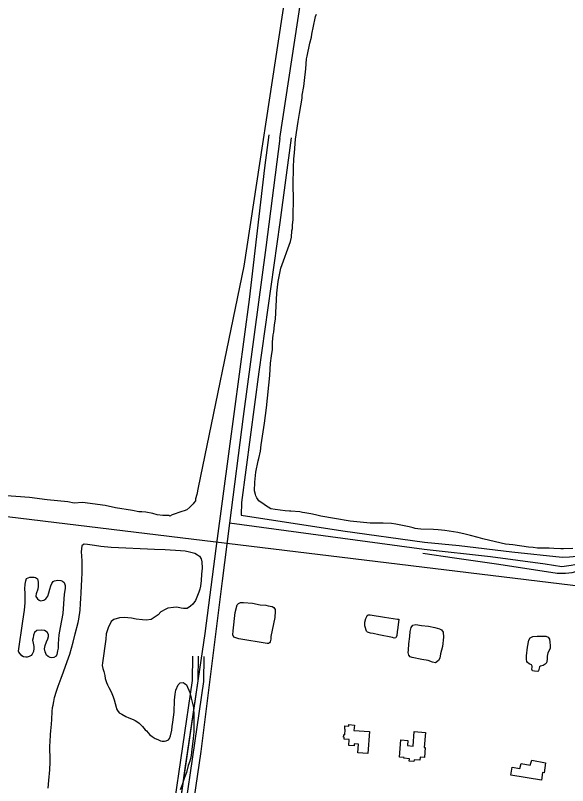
# Model space of a CAD drawing. Extents: x 3445503 to 3483459, y 540493 to 566012.
# Drawn here: x 3460530 to 3461978, y 561381 to 563402 of the extents above; entities that cross this region are included whole.
import ezdxf

# ---------------------------------------------------------------- set-up
doc = ezdxf.new("R2010")
doc.units = 0
for name, color, linetype in [('V-BLDG-OTLN', 7, 'Continuous'), ('V-DTCH-CNTR', 7, 'Continuous'), ('V-ROAD-CNTR', 7, 'Continuous'), ('V-SITE-VEGE', 7, 'Continuous'), ('V-TOPO-SHOR', 7, 'Continuous'), ('V-UTIL-LINE', 7, 'Continuous')]:
    doc.layers.add(name, color=color, linetype=linetype)

msp = doc.modelspace()

# ---------------------------------------------------------------- linework, layer by layer
at = {"layer": 'V-BLDG-OTLN'}
for points in [[(3461418.1, 561525.9), (3461458.9, 561522.9), (3461454.5, 561465.4), (3461428.6, 561467.4), (3461430.3, 561490.1), (3461418.7, 561491), (3461418.3, 561485.7), (3461404.5, 561486.7), (3461405.6, 561501.9), (3461392.4, 561502.9), (3461392.8, 561508), (3461390.6, 561508.1), (3461391.1, 561514.9), (3461394.3, 561514.6), (3461395.4, 561528.6), (3461393.7, 561528.8), (3461394.4, 561538), (3461404.2, 561537.3), (3461404.5, 561541.2), (3461419.2, 561540.1)], [(3461605.4, 561520.5), (3461602.3, 561481.1), (3461604.9, 561480.9), (3461602.8, 561454.6), (3461591.5, 561455.5), (3461590.8, 561447.5), (3461575.7, 561448.7), (3461575.3, 561444.3), (3461563.1, 561445.3), (3461563.6, 561451.6), (3461549.2, 561452.8), (3461549.4, 561454.8), (3461537.1, 561455.7), (3461540.7, 561500.9), (3461559.7, 561499.4), (3461558.7, 561486.2), (3461573.3, 561485), (3461576.3, 561522.8)], [(3461910.3, 561395.3), (3461829.9, 561408.6), (3461833.4, 561429.7), (3461853.1, 561426.4), (3461857, 561438.9), (3461880.5, 561435), (3461884.4, 561447.6), (3461920.4, 561441), (3461917.3, 561414.8), (3461912.2, 561415.4)]]:
    msp.add_lwpolyline(points, close=True, dxfattribs=at)
at = {"layer": 'V-DTCH-CNTR'}
for points in [[(3460933.7, 561131.3), (3460937.6, 561157.4), (3460975.6, 561425.7), (3461028, 561780), (3461056.6, 562003.3), (3461091.5, 562264.3), (3461143.7, 562656.3), (3461184.6, 563002.2), (3461195.9, 563088.2)], [(3461253.5, 563081), (3461223.8, 562858.8), (3461168.4, 562466.7), (3461123.3, 562124), (3461122.4, 562090.5), (3461388.6, 562049.3), (3461603.5, 562019.6)], [(3461603.5, 562019.6), (3461693.6, 562010.9), (3461832.2, 561994.5), (3461964.3, 561980.6), (3461983.8, 561981.1), (3462012.4, 561983.8), (3462035.8, 561983.9), (3462097.4, 561979.5), (3462194.8, 561968), (3462317.8, 561951.4), (3462430.4, 561936.2), (3462501.7, 561930.5), (3462542.2, 561929.2)], [(3461598.4, 561991.3), (3461681.4, 561978.4), (3461798.3, 561962.3), (3461951, 561938.7), (3461973.2, 561938.4), (3461990.1, 561940.5), (3462012.4, 561946.4), (3462027.3, 561950.9), (3462049.6, 561951.4), (3462088.6, 561949.3), (3462175.9, 561937.1), (3462294.7, 561922.6), (3462433.8, 561901.1), (3462482.5, 561893.4)]]:
    msp.add_lwpolyline(points, dxfattribs=at)
at = {"layer": 'V-ROAD-CNTR'}
for points in [[(3460918.9, 561137.1), (3460994.5, 561657), (3460995.4, 561720.6)], [(3460933.7, 561135), (3461009.5, 561655.8), (3461010.4, 561720.4)], [(3460948.5, 561132.8), (3461024.4, 561654.6), (3461025.4, 561720.1)]]:
    msp.add_lwpolyline(points, dxfattribs=at)
at = {"layer": 'V-SITE-VEGE'}
for p, q in [((3461340, 564128.1), (3461129.1, 562744.4)), ((3461316.6, 563395), (3461317.6, 563398.9)), ((3461317.6, 563398.9), (3461319.6, 563405.1)), ((3461307.8, 563352.4), (3461316.6, 563395)), ((3461302.2, 563329.4), (3461306.3, 563345.2)), ((3461306.3, 563345.2), (3461307.8, 563352.4)), ((3461295, 563295.4), (3461302.2, 563329.4)), ((3461292.1, 563261.8), (3461294, 563288.2)), ((3461294, 563288.2), (3461295, 563295.4)), ((3461288.4, 563231.6), (3461292.1, 563261.8)), ((3461286.7, 563215.3), (3461288.4, 563231.6)), ((3461282.5, 563192.3), (3461286.7, 563215.3)), ((3461275.1, 563144.8), (3461281.9, 563184.6)), ((3461281.9, 563184.6), (3461282.5, 563192.3)), ((3461271.5, 563123.7), (3461275.1, 563144.8)), ((3461265.1, 563077.2), (3461271.5, 563123.7)), ((3461262.2, 563041.7), (3461265.1, 563077.2)), ((3461260.5, 563025.3), (3461262.2, 563041.7)), ((3461259.2, 563003.3), (3461260.5, 563025.3)), ((3461258.6, 562957.1), (3461259.2, 563003.3)), ((3461259.5, 562920.1), (3461258.6, 562957.1)), ((3461258.4, 562875.9), (3461259.5, 562920.1)), ((3461258.8, 562872.1), (3461258.4, 562875.9)), ((3461256.6, 562851.9), (3461258.3, 562866.3)), ((3461258.3, 562866.3), (3461258.8, 562872.1)), ((3461253.8, 562820.2), (3461255.4, 562837)), ((3461255.4, 562837), (3461256.5, 562842.8)), ((3461256.5, 562842.8), (3461256.6, 562851.9)), ((3461251.2, 562808.8), (3461253.8, 562820.2)), ((3461226.2, 562738.9), (3461251.2, 562808.8)), ((3461129.1, 562744.4), (3461009.4, 562163.2)), ((3461219.5, 562704), (3461226.2, 562738.9)), ((3461217.8, 562689.1), (3461219.5, 562704)), ((3461212.3, 562605.1), (3461216.1, 562673.3)), ((3461216.1, 562673.3), (3461217.8, 562689.1)), ((3461209.7, 562589.7), (3461212.3, 562605.1)), ((3461206.4, 562563.8), (3461208, 562571)), ((3461208, 562571), (3461209.7, 562589.7)), ((3461204.7, 562544.2), (3461206.4, 562563.8)), ((3461204, 562525.4), (3461204.7, 562544.2)), ((3461201.8, 562508.6), (3461204, 562525.4)), ((3461197.3, 562456.8), (3461199.2, 562489.9)), ((3461199.2, 562489.9), (3461201.8, 562508.6)), ((3461188.4, 562371.9), (3461197.3, 562456.8)), ((3461183, 562332.1), (3461188.4, 562371.9)), ((3461174.5, 562275.5), (3461183, 562332.1)), ((3461172.8, 562258.2), (3461174.5, 562275.5)), ((3461168.3, 562239.5), (3461172.8, 562258.2)), ((3461160.5, 562203.1), (3461166.7, 562232.8)), ((3461166.7, 562232.8), (3461168.3, 562239.5)), ((3461157.8, 562177.2), (3461160.5, 562203.1)), ((3461157.5, 562154.1), (3461157.8, 562177.2)), ((3461009.4, 562163.2), (3461006.1, 562145)), ((3461159.7, 562145), (3461157.5, 562154.1)), ((3460566.9, 562137.1), (3460449.2, 562145)), ((3460613.3, 562130.6), (3460566.9, 562137.1)), ((3460668, 562125.8), (3460613.3, 562130.6)), ((3460684.6, 562122.5), (3460668, 562125.8)), ((3461002.8, 562128.4), (3460997.9, 562123.4)), ((3461006.1, 562145), (3461002.8, 562133.4)), ((3461002.8, 562133.4), (3461002.8, 562128.4)), ((3461160.6, 562141.6), (3461159.7, 562145)), ((3461163, 562136.3), (3461160.6, 562141.6)), ((3461168.6, 562128), (3461163, 562136.3)), ((3461182.4, 562118.7), (3461168.6, 562128)), ((3460706.1, 562124.2), (3460684.6, 562122.5)), ((3460765.8, 562116.1), (3460706.1, 562124.2)), ((3460792.4, 562109.6), (3460765.8, 562116.1)), ((3460837.1, 562103.1), (3460792.4, 562109.6)), ((3460988, 562111.8), (3460979.7, 562105.1)), ((3460996.2, 562120.1), (3460988, 562111.8)), ((3460997.9, 562123.4), (3460996.2, 562120.1)), ((3461185.8, 562116.3), (3461182.4, 562118.7)), ((3461200, 562107.4), (3461185.8, 562116.3)), ((3461211.6, 562105.3), (3461200, 562107.4)), ((3461237.5, 562102.1), (3461211.6, 562105.3)), ((3460853.7, 562099.8), (3460837.1, 562103.1)), ((3460862, 562099.8), (3460853.7, 562099.8)), ((3460872, 562098.2), (3460862, 562099.8)), ((3460890.2, 562094.9), (3460872, 562098.2)), ((3460901.8, 562091.6), (3460890.2, 562094.9)), ((3460916.8, 562090), (3460901.8, 562091.6)), ((3460933.3, 562090.1), (3460916.8, 562090)), ((3460935, 562088.4), (3460933.3, 562090.1)), ((3460941.6, 562091.8), (3460935, 562088.4)), ((3460966.5, 562100.1), (3460941.6, 562091.8)), ((3460973.1, 562101.8), (3460966.5, 562100.1)), ((3460979.7, 562105.1), (3460973.1, 562101.8)), ((3461249, 562101.5), (3461237.5, 562102.1)), ((3461252.8, 562100.9), (3461249, 562101.5)), ((3461275.9, 562099.2), (3461252.8, 562100.9)), ((3461283, 562098.1), (3461275.9, 562099.2)), ((3461288.8, 562097), (3461283, 562098.1)), ((3461304.6, 562094.4), (3461288.8, 562097)), ((3461317.5, 562091.4), (3461304.6, 562094.4)), ((3461331.4, 562088.3), (3461317.5, 562091.4)), ((3461366.9, 562082), (3461331.4, 562088.3)), ((3461407.7, 562074.7), (3461366.9, 562082)), ((3461460.4, 562070.1), (3461407.7, 562074.7)), ((3461495, 562069.7), (3461460.4, 562070.1)), ((3461516.6, 562068.4), (3461495, 562069.7)), ((3461527.7, 562066.8), (3461516.6, 562068.4)), ((3461562.7, 562060.1), (3461527.7, 562066.8)), ((3461573.2, 562057.5), (3461562.7, 562060.1)), ((3461578.5, 562056), (3461573.2, 562057.5)), ((3461585.2, 562054.5), (3461578.5, 562056)), ((3461593.8, 562053.9), (3461585.2, 562054.5)), ((3461627, 562052.9), (3461593.8, 562053.9)), ((3461638.9, 562051.8), (3461627, 562052.9)), ((3461656.7, 562050.6), (3461638.9, 562051.8)), ((3461667.7, 562049), (3461656.7, 562050.6)), ((3461679.2, 562046.9), (3461667.7, 562049)), ((3461690.8, 562045.3), (3461679.2, 562046.9)), ((3461709.9, 562040.7), (3461690.8, 562045.3)), ((3461723.8, 562037.6), (3461709.9, 562040.7)), ((3461743.4, 562032.5), (3461723.8, 562037.6)), ((3461755.9, 562028.5), (3461743.4, 562032.5)), ((3461774.6, 562024.4), (3461755.9, 562028.5)), ((3461815.3, 562014.7), (3461774.6, 562024.4)), ((3461834.5, 562013), (3461815.3, 562014.7)), ((3461875.7, 562007.1), (3461834.5, 562013)), ((3461887.7, 562005.5), (3461875.7, 562007.1)), ((3461899.7, 562004.4), (3461887.7, 562005.5)), ((3461930, 562004), (3461899.7, 562004.4)), ((3461942, 562003.3), (3461930, 562004)), ((3461960.7, 562002.6), (3461942, 562003.3)), ((3461967.4, 562002.5), (3461960.7, 562002.6)), ((3461992.4, 562003.1), (3461967.4, 562002.5))]:
    msp.add_line(p, q, dxfattribs=at)
for points in [[(3460615.9, 561374.5), (3460618, 561394.3), (3460620.5, 561422.9), (3460621.6, 561442.7), (3460621.5, 561456.6), (3460620.7, 561474.6), (3460620.7, 561485.2), (3460621.4, 561495.8), (3460622.4, 561515.3), (3460623.1, 561525.2), (3460624.9, 561542), (3460625.3, 561554.5), (3460626.7, 561575.4), (3460627.7, 561586), (3460628.8, 561591.9), (3460631, 561602.1), (3460632.8, 561612), (3460637.5, 561628.5), (3460642.2, 561642.1), (3460649.9, 561663.4), (3460656, 561679.5), (3460666.2, 561706.7), (3460672.4, 561725.8), (3460681.8, 561757.3), (3460687.2, 561779.3), (3460694.9, 561809.4), (3460696.7, 561818.2), (3460700.3, 561841.3), (3460700.9, 561858.5), (3460701.6, 561872.4), (3460702.7, 561886), (3460703.7, 561906.5), (3460704, 561920.8), (3460705.1, 561940.2), (3460705.4, 561950.1), (3460705.4, 561962.2), (3460705, 561970.3), (3460703.9, 561983.8), (3460703.8, 561994.8), (3460704.9, 562009.9), (3460706, 562012.4), (3460710.4, 562015.4), (3460719.2, 562015), (3460737.9, 562012.2), (3460754, 562009.3), (3460781.1, 562006.8), (3460800.5, 562005.4), (3460876.8, 562002.7), (3460895.1, 562001.6), (3460922.6, 562000.6), (3460962.9, 561998.2), (3460975.4, 561997.1), (3460986.4, 561994.9), (3461000.3, 561990.6), (3461007.6, 561986.9), (3461012.8, 561983.3), (3461017.6, 561976), (3461019.4, 561968.3), (3461019.5, 561951.8), (3461018.4, 561935.7), (3461017.7, 561919.2), (3461015.6, 561904.1), (3461014.1, 561896.8), (3461011.6, 561888.4), (3461006.1, 561875.5), (3461002.1, 561867.1), (3460995.6, 561856.8), (3460989.7, 561851.7), (3460980.9, 561845.8), (3460976.2, 561845.4), (3460970.7, 561845.4), (3460964.8, 561846.8), (3460953.1, 561849), (3460944.3, 561848.2), (3460929.6, 561846.4), (3460924.9, 561844.1), (3460911.7, 561836.8), (3460904.4, 561829.4), (3460885.8, 561816.9), (3460872.9, 561815.4), (3460863.8, 561816.1), (3460846.9, 561817.9), (3460834.4, 561820.1), (3460815.7, 561822.2), (3460803.3, 561821.4)], [(3460803.3, 561821.4), (3460787.9, 561816.6), (3460781, 561811.5), (3460773, 561795.3)], [(3460773, 561795.3), (3460768.2, 561779.5), (3460767.5, 561765.2), (3460758.2, 561703.3), (3460757.5, 561696.3), (3460759.7, 561688.3), (3460761.6, 561680.2), (3460764.5, 561670), (3460765.3, 561662.3), (3460769, 561651.3), (3460771.6, 561645.8), (3460775.3, 561638.5), (3460781.1, 561627.5), (3460782.6, 561622.7), (3460786.3, 561613.6), (3460788.9, 561605.9), (3460794.1, 561586.5), (3460795.6, 561582.5), (3460797.8, 561578.5), (3460802.6, 561572.2), (3460808.8, 561568.2), (3460819.5, 561562), (3460827.5, 561558.8), (3460838.9, 561554.8), (3460844.4, 561552.2), (3460851.4, 561547.8), (3460855.1, 561544.9), (3460859.5, 561539.8), (3460863.1, 561536.1), (3460870.5, 561527.7), (3460873.8, 561524.8), (3460883, 561514.6), (3460888.9, 561510.2), (3460896.9, 561505.1), (3460903.2, 561502.2), (3460910.5, 561498.9), (3460914.6, 561497.8), (3460921.5, 561497.8), (3460925.9, 561498.6), (3460931.4, 561501.2), (3460934, 561504.8), (3460936.5, 561511.8), (3460940.5, 561526.8), (3460941.6, 561536.4), (3460943.4, 561547.7), (3460946.2, 561573.8), (3460946.6, 561582.6), (3460947.6, 561596.1), (3460947.6, 561605.6), (3460949, 561620.7), (3460951.2, 561631.7), (3460957.4, 561645.3), (3460962.5, 561650.4), (3460969.8, 561651.5), (3460973.1, 561650.1), (3460979, 561645.7), (3460987.5, 561625.6), (3460991.2, 561610.5), (3460995.3, 561593), (3460996.8, 561585.6), (3460997.5, 561578.3), (3460997.9, 561572.1), (3460998.3, 561560), (3460998.4, 561533.2), (3460997.7, 561521.9), (3460995.9, 561505), (3460992.3, 561469.1), (3460990.9, 561459.9), (3460987.3, 561444.9), (3460983.6, 561433.9), (3460978.6, 561415.2), (3460973.8, 561402.3), (3460967.3, 561382.9), (3460962.2, 561370.1)]]:
    msp.add_lwpolyline(points, dxfattribs=at)
at = {"layer": 'V-TOPO-SHOR'}
msp.add_line((3461602.3, 562000.9), (3461091.8, 562069.7), dxfattribs=at)
for points in [[(3461224, 563079), (3461363.5, 563997.7), (3461395.1, 564128.4)], [(3461224, 563079), (3461187.1, 562792.8), (3461127.7, 562349.4), (3461091.8, 562069.7), (3461072.4, 561918.6), (3461016.1, 561471), (3460975, 561191.1)], [(3462387.2, 561015), (3462388.9, 561029.6), (3462403.3, 561154.4), (3462419.5, 561260.5), (3462439.7, 561406.8), (3462460.2, 561537.8), (3462479.4, 561687), (3462493.2, 561797.1), (3462505.5, 561869.4), (3462508.7, 561889), (3462507.4, 561899.8), (3462504, 561904.7), (3462493.3, 561909.3), (3462408.7, 561920.3), (3462269.8, 561940.3), (3462142.1, 561957.8), (3462054.5, 561967.4), (3462028.6, 561968.2), (3462006.9, 561961.7), (3461987.8, 561959), (3461963.7, 561955.4), (3461919.2, 561961.9), (3461776.4, 561981.1), (3461602.3, 562000.9)], [(3460538.2, 561734.1), (3460549.5, 561812.2), (3460554.1, 561841.1), (3460555.6, 561861), (3460555.6, 561886.1), (3460554.5, 561897.6), (3460555.5, 561909.2), (3460557, 561918.6), (3460559.1, 561924.4), (3460567.5, 561928.1), (3460579.5, 561928.1), (3460583.2, 561927.1), (3460587.9, 561923.4), (3460589.5, 561914.5), (3460589.6, 561904.6), (3460588.5, 561896.7), (3460584.4, 561884.6), (3460583.4, 561878.9), (3460583.9, 561877.3), (3460588.1, 561871), (3460592.8, 561867.9), (3460596, 561866.3), (3460604.3, 561867.9), (3460609.6, 561871.1), (3460614.8, 561878.4), (3460617.9, 561886.8), (3460620, 561896.8), (3460622.6, 561905.2), (3460625.2, 561911.5), (3460629.4, 561916.2), (3460632.5, 561918.3), (3460641.4, 561919.9), (3460649.2, 561919.4), (3460654, 561917.3), (3460657.6, 561913.7), (3460660.3, 561906.3), (3460660.3, 561898), (3460658.3, 561883.8), (3460654.2, 561832.5), (3460647.5, 561795.8), (3460644.4, 561776.9), (3460642.9, 561764.3), (3460642.4, 561753.8), (3460641.9, 561741.8), (3460640.9, 561734.5), (3460638.8, 561725), (3460636.7, 561720.8), (3460630.5, 561717.1), (3460625.8, 561716.1), (3460621, 561717.6), (3460616.3, 561719.7), (3460611.6, 561723.4), (3460608.4, 561731.7), (3460606.3, 561740.1), (3460607.8, 561749), (3460611.5, 561757.9), (3460615.1, 561766.3), (3460617.2, 561772.6), (3460616.7, 561777.9), (3460613.5, 561783.6), (3460606.2, 561787.8), (3460597.2, 561789.3), (3460586.3, 561788.2), (3460580, 561782.5), (3460577.4, 561776.2), (3460576.4, 561768.8), (3460575.3, 561762.5), (3460576.4, 561754.7), (3460578, 561745.8), (3460578, 561740.5), (3460577.5, 561733.2), (3460574.4, 561725.9), (3460571.8, 561722.2), (3460566.5, 561719.6), (3460560.8, 561718), (3460557.1, 561718), (3460551.4, 561719), (3460546.6, 561721.6), (3460539.3, 561731), (3460538.2, 561734.1)], [(3461210.5, 561822.4), (3461203.3, 561788.8), (3461200.2, 561772), (3461199.7, 561765.2), (3461198.1, 561757.9), (3461196.6, 561755.8), (3461193.9, 561754.2), (3461190.3, 561753.7), (3461116.4, 561766), (3461108, 561768.6), (3461103.3, 561770.7), (3461100.6, 561776.5), (3461101.1, 561786.9), (3461106.7, 561835.7), (3461111.4, 561855.1), (3461115, 561859.3), (3461120.3, 561861.4), (3461128.7, 561861.9), (3461152.2, 561859.4), (3461172.2, 561855.8), (3461186.8, 561854.3), (3461192.6, 561853.2), (3461203.1, 561851.2), (3461208.3, 561848), (3461211, 561842.8), (3461211.5, 561836), (3461210.5, 561824.5), (3461210.5, 561822.4)], [(3461535.9, 561817.6), (3461533.3, 561796.1), (3461531.2, 561784.6), (3461530.2, 561775.1), (3461528.7, 561770.4), (3461527.6, 561768.8), (3461523.4, 561767.8), (3461519.2, 561769.3), (3461483.1, 561776.6), (3461468.4, 561780.2), (3461461.6, 561781.2), (3461453.7, 561783.8), (3461453.2, 561783.8), (3461451.1, 561786.4), (3461446.3, 561800), (3461446.3, 561809.5), (3461448.9, 561819.9), (3461451.5, 561824.7), (3461453.1, 561827.8), (3461455.1, 561829.4), (3461460.4, 561829.4), (3461498.1, 561823.2), (3461532.2, 561818.1), (3461535.9, 561817.6)], [(3461560.9, 561736.2), (3461561.8, 561752.8), (3461564.3, 561772), (3461565.8, 561785.7), (3461567.9, 561795.5), (3461572.6, 561802), (3461580.1, 561803.8), (3461595.4, 561801.3), (3461614, 561799.1), (3461630.6, 561795.6), (3461642.7, 561792.8), (3461647.9, 561789.8), (3461652.3, 561783.5), (3461653.1, 561770.5), (3461650.2, 561746), (3461645.3, 561726.8), (3461642.9, 561715.4), (3461640.2, 561709.6), (3461631.6, 561703.5), (3461624.1, 561704.6), (3461613.1, 561709.6), (3461596.2, 561712.2), (3461570.4, 561716.8), (3461565.2, 561718.8), (3461561.7, 561723.4), (3461560.2, 561730.6), (3461560.9, 561736.2)], [(3461871, 561721.4), (3461873.6, 561743.9), (3461877.1, 561762.8), (3461879.8, 561768.6), (3461887, 561772.7), (3461898.5, 561773.6), (3461911.2, 561773.4), (3461921.3, 561772.9), (3461927.5, 561770.2), (3461930.7, 561764.9), (3461931.9, 561757.4), (3461933.1, 561748.6), (3461932.6, 561741.7), (3461930.3, 561735.9), (3461926.6, 561729.1), (3461925.2, 561720.3), (3461925, 561711.8), (3461923.3, 561703.3), (3461920, 561699.5), (3461914.7, 561695.9), (3461907.2, 561694.4), (3461904.5, 561692.8), (3461903.1, 561685.6), (3461901.8, 561682.4), (3461900.1, 561680.8), (3461891.6, 561681.6), (3461886.7, 561682.6), (3461884.8, 561686.2), (3461885.6, 561692.1), (3461885.6, 561694.7), (3461883.4, 561697.7), (3461877.8, 561700.7), (3461873, 561704), (3461871.1, 561706.3), (3461870.2, 561711.9), (3461870.6, 561716.5), (3461871, 561721.4)]]:
    msp.add_lwpolyline(points, dxfattribs=at)
at = {"layer": 'V-UTIL-LINE'}
msp.add_lwpolyline([(3462834.8, 561803.5), (3457431.9, 562460.1)], dxfattribs=at)

doc.saveas('drawing.dxf')
